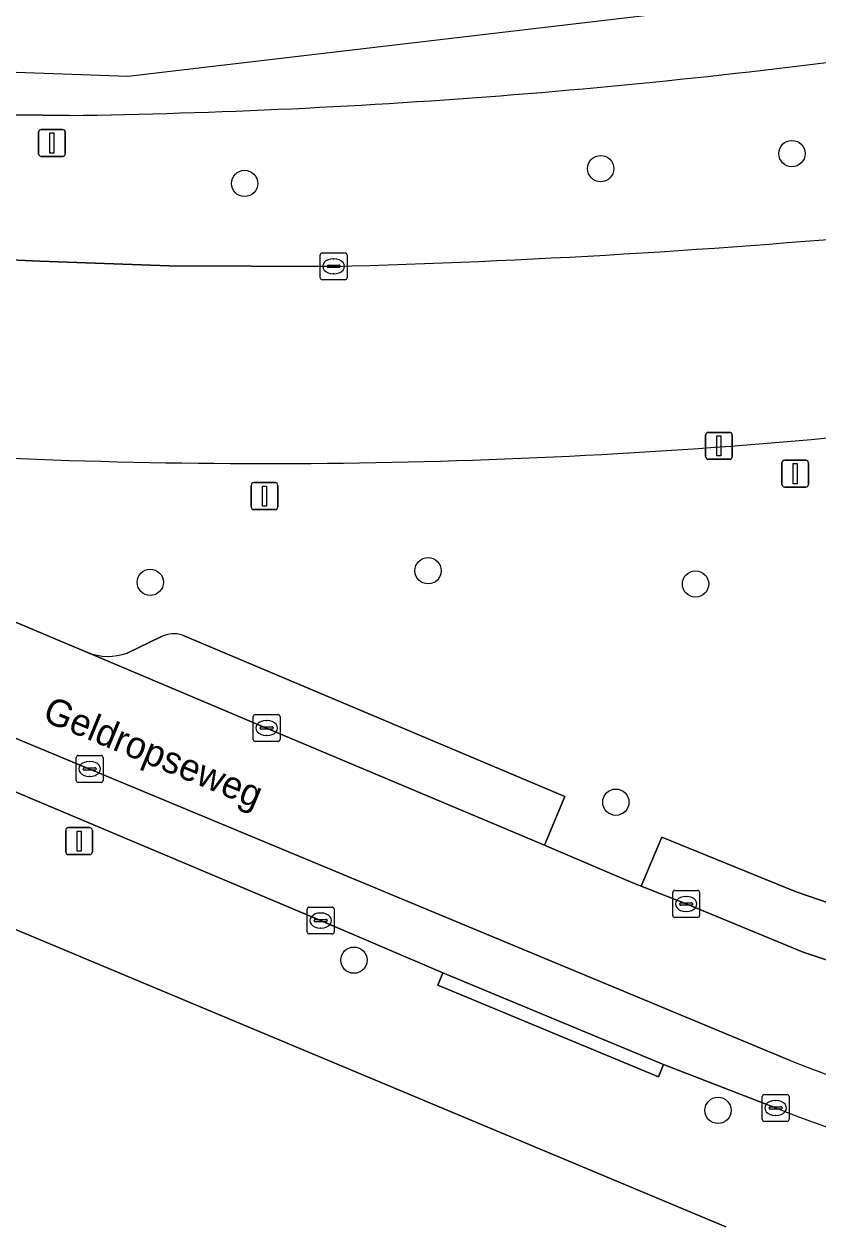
# Model space of a CAD drawing. Extents: x 162073 to 163043, y 381818 to 382561.
# Drawn here: x 162538.27 to 162567.79, y 382469.34 to 382513.97 of the extents above; entities that cross this region are included whole.
import ezdxf

# ---------------------------------------------------------------- set-up
doc = ezdxf.new("R2010")
doc.units = 0
for name, color, linetype in [('IMGEO_Boom', 7, 'Continuous'), ('IMGEO_Erf', 7, 'Continuous'), ('IMGEO_Fietspad_gesloten', 7, 'Continuous'), ('IMGEO_Groenvoorziening', 7, 'Continuous'), ('IMGEO_Kolk', 7, 'Continuous'), ('IMGEO_Lichtmast', 7, 'Continuous'), ('IMGEO_Openbare_ruimte_label', 7, 'Continuous'), ('IMGEO_Parkeervlak_open', 7, 'Continuous'), ('IMGEO_Rijbaan_lokaal_gesloten', 7, 'Continuous'), ('IMGEO_Rijbaan_lokaal_open', 7, 'Continuous'), ('IMGEO_Rioolput', 7, 'Continuous'), ('IMGEO_Verkeersbordpaal', 7, 'Continuous'), ('IMGEO_Verkeerseiland_groen', 7, 'Continuous'), ('IMGEO_Voetpad_open', 7, 'Continuous')]:
    doc.layers.add(name, color=color, linetype=linetype)

msp = doc.modelspace()

# ---------------------------------------------------------------- linework, layer by layer
at = {"layer": 'IMGEO_Boom'}
for centre in [(162566.818, 382509.154), (162559.707, 382508.595), (162546.472, 382508.042), (162553.29, 382493.636), (162542.964, 382493.207), (162563.234, 382493.144), (162560.271, 382485.028), (162550.536, 382479.153), (162564.07, 382473.564)]:
    msp.add_circle(centre, 0.489, dxfattribs=at)
at = {"layer": 'IMGEO_Erf'}
msp.add_lwpolyline([(162564.361, 382469.237), (162500, 382496.185), (162492.214, 382499.445), (162479.372, 382488.893), (162482.853, 382462.333)], dxfattribs=at)
at = {"layer": 'IMGEO_Fietspad_gesloten'}
for points in [[(162515.019, 382494.99), (162520.239, 382492.857), (162523.867, 382491.324), (162533.557, 382487.255), (162549.296, 382480.629), (162553.843, 382478.68), (162562.046, 382475.271), (162566.209, 382473.655)], [(162566.754, 382475.425), (162524.41, 382493.044)]]:
    msp.add_lwpolyline(points, dxfattribs=at)
for centre, radius, start, end in [((162585.72, 382522.55), 50.799, 248.0775, 296.4293), ((162589, 382532.101), 62.733, 248.6971, 262.55853)]:
    msp.add_arc(centre, radius, start, end, dxfattribs=at)
at = {"layer": 'IMGEO_Groenvoorziening'}
for points in [[(162526.122, 382496.703), (162540.63, 382490.602)], [(162544.162, 382491.244), (162558.378, 382485.24), (162557.62, 382483.429), (162560.115, 382482.367), (162561.053, 382481.968), (162561.209, 382481.902), (162561.985, 382483.727), (162563.984, 382482.913), (162566.976, 382481.695), (162569.866, 382480.702), (162570.765, 382480.393), (162576.6, 382478.906)], [(162542.104, 382490.576), (162543.383, 382491.19)]]:
    msp.add_lwpolyline(points, dxfattribs=at)
for centre, radius, start, end in [((162547.316, 382725.761), 228.137, 265.58112, 275.23655), ((162543.842, 382490.215), 1.078, 72.7263, 115.2045), ((162541.401, 382492.518), 2.065, 248.0799, 289.899)]:
    msp.add_arc(centre, radius, start, end, dxfattribs=at)
at = {"layer": 'IMGEO_Kolk'}
for p, q in [((162549.28, 382504.534), (162549.28, 382505.386)), ((162549.355, 382505.46), (162550.207, 382505.46)), ((162549.768, 382505.24), (162549.793, 382505.24)), ((162550.281, 382505.386), (162550.281, 382504.534)), ((162549.539, 382504.954), (162549.539, 382504.966)), ((162549.977, 382504.917), (162549.579, 382504.917)), ((162549.582, 382505.003), (162549.98, 382505.003)), ((162549.791, 382504.68), (162549.766, 382504.68)), ((162550.023, 382504.966), (162550.023, 382504.954)), ((162550.207, 382504.46), (162549.355, 382504.46)), ((162546.79, 382487.361), (162546.79, 382488.213)), ((162546.865, 382488.287), (162547.717, 382488.287)), ((162547.791, 382488.213), (162547.791, 382487.361)), ((162547.049, 382487.781), (162547.049, 382487.793)), ((162547.487, 382487.744), (162547.089, 382487.744)), ((162547.092, 382487.83), (162547.49, 382487.83)), ((162547.278, 382488.067), (162547.303, 382488.067)), ((162547.533, 382487.793), (162547.533, 382487.781)), ((162547.717, 382487.287), (162546.865, 382487.287)), ((162547.301, 382487.507), (162547.276, 382487.507)), ((162562.385, 382480.818), (162562.385, 382481.67)), ((162562.46, 382481.744), (162563.312, 382481.744)), ((162562.873, 382481.524), (162562.898, 382481.524)), ((162563.386, 382481.67), (162563.386, 382480.818)), ((162548.799, 382480.201), (162548.799, 382481.053)), ((162548.874, 382481.127), (162549.726, 382481.127)), ((162549.8, 382481.053), (162549.8, 382480.201)), ((162562.644, 382481.238), (162562.644, 382481.25)), ((162563.082, 382481.201), (162562.684, 382481.201)), ((162562.687, 382481.287), (162563.085, 382481.287)), ((162562.896, 382480.964), (162562.871, 382480.964)), ((162563.128, 382481.25), (162563.128, 382481.238)), ((162549.058, 382480.621), (162549.058, 382480.633)), ((162549.496, 382480.584), (162549.098, 382480.584)), ((162549.101, 382480.67), (162549.499, 382480.67)), ((162549.287, 382480.907), (162549.312, 382480.907)), ((162549.542, 382480.633), (162549.542, 382480.621)), ((162563.312, 382480.744), (162562.46, 382480.744)), ((162549.726, 382480.127), (162548.874, 382480.127)), ((162549.31, 382480.347), (162549.285, 382480.347)), ((162565.711, 382473.228), (162565.711, 382474.08)), ((162565.786, 382474.154), (162566.638, 382474.154)), ((162566.199, 382473.934), (162566.224, 382473.934)), ((162566.712, 382474.08), (162566.712, 382473.228)), ((162565.97, 382473.648), (162565.97, 382473.66)), ((162566.408, 382473.611), (162566.01, 382473.611)), ((162566.013, 382473.697), (162566.411, 382473.697)), ((162566.222, 382473.374), (162566.197, 382473.374)), ((162566.454, 382473.66), (162566.454, 382473.648)), ((162566.638, 382473.154), (162565.786, 382473.154))]:
    msp.add_line(p, q, dxfattribs=at)
for points in [[(162549.28, 382504.534), (162549.28, 382505.386)], [(162549.355, 382505.46), (162550.207, 382505.46)], [(162550.281, 382505.386), (162550.281, 382504.534)], [(162550.207, 382504.46), (162549.355, 382504.46)], [(162546.79, 382487.361), (162546.79, 382488.213)], [(162546.865, 382488.287), (162547.717, 382488.287)], [(162547.791, 382488.213), (162547.791, 382487.361)], [(162547.717, 382487.287), (162546.865, 382487.287)], [(162562.385, 382480.818), (162562.385, 382481.67)], [(162562.46, 382481.744), (162563.312, 382481.744)], [(162563.386, 382481.67), (162563.386, 382480.818)], [(162548.799, 382480.201), (162548.799, 382481.053)], [(162548.874, 382481.127), (162549.726, 382481.127)], [(162549.8, 382481.053), (162549.8, 382480.201)], [(162563.312, 382480.744), (162562.46, 382480.744)], [(162549.726, 382480.127), (162548.874, 382480.127)], [(162565.711, 382473.228), (162565.711, 382474.08)], [(162565.786, 382474.154), (162566.638, 382474.154)], [(162566.712, 382474.08), (162566.712, 382473.228)], [(162566.638, 382473.154), (162565.786, 382473.154)]]:
    msp.add_lwpolyline(points, dxfattribs=at)
for centre, radius, start, end in [((162549.357, 382505.384), 0.0765, 91.552, 178.448), ((162549.357, 382505.384), 0.0765, 91.552, 178.448), ((162550.205, 382505.384), 0.0765, 1.552, 88.448), ((162550.205, 382505.384), 0.0765, 1.552, 88.448), ((162549.579, 382504.963), 0.0403, 85.8775, 175.7526), ((162549.576, 382504.953), 0.0366, 178.938, 274.7102), ((162549.98, 382504.96), 0.043, 264.8664, 352.4533), ((162549.984, 382504.965), 0.0386, 1.7309, 96.639), ((162549.357, 382504.536), 0.0765, 181.552, 268.448), ((162549.357, 382504.536), 0.0765, 181.552, 268.448), ((162550.205, 382504.536), 0.0765, 271.552, 358.448), ((162550.205, 382504.536), 0.0765, 271.552, 358.448), ((162546.867, 382488.211), 0.0765, 91.552, 178.448), ((162546.867, 382488.211), 0.0765, 91.552, 178.448), ((162547.715, 382488.211), 0.0765, 1.552, 88.448), ((162547.715, 382488.211), 0.0765, 1.552, 88.448), ((162547.089, 382487.79), 0.0403, 85.8775, 175.7526), ((162547.086, 382487.78), 0.0366, 178.938, 274.7102), ((162547.49, 382487.787), 0.043, 264.8664, 352.4533), ((162547.494, 382487.792), 0.0386, 1.7309, 96.639), ((162546.867, 382487.363), 0.0765, 181.552, 268.448), ((162546.867, 382487.363), 0.0765, 181.552, 268.448), ((162547.715, 382487.363), 0.0765, 271.552, 358.448), ((162547.715, 382487.363), 0.0765, 271.552, 358.448), ((162562.462, 382481.668), 0.0765, 91.552, 178.448), ((162562.462, 382481.668), 0.0765, 91.552, 178.448), ((162563.31, 382481.668), 0.0765, 1.552, 88.448), ((162563.31, 382481.668), 0.0765, 1.552, 88.448), ((162548.876, 382481.051), 0.0765, 91.552, 178.448), ((162548.876, 382481.051), 0.0765, 91.552, 178.448), ((162549.724, 382481.051), 0.0765, 1.552, 88.448), ((162549.724, 382481.051), 0.0765, 1.552, 88.448), ((162562.684, 382481.247), 0.0403, 85.8775, 175.7526), ((162562.681, 382481.237), 0.0366, 178.938, 274.7102), ((162563.085, 382481.244), 0.043, 264.8664, 352.4533), ((162563.089, 382481.249), 0.0386, 1.7309, 96.639), ((162549.098, 382480.63), 0.0403, 85.8775, 175.7526), ((162549.095, 382480.62), 0.0366, 178.938, 274.7102), ((162549.499, 382480.627), 0.043, 264.8664, 352.4533), ((162549.503, 382480.632), 0.0386, 1.7309, 96.639), ((162562.462, 382480.82), 0.0765, 181.552, 268.448), ((162562.462, 382480.82), 0.0765, 181.552, 268.448), ((162563.31, 382480.82), 0.0765, 271.552, 358.448), ((162563.31, 382480.82), 0.0765, 271.552, 358.448), ((162548.876, 382480.203), 0.0765, 181.552, 268.448), ((162548.876, 382480.203), 0.0765, 181.552, 268.448), ((162549.724, 382480.203), 0.0765, 271.552, 358.448), ((162549.724, 382480.203), 0.0765, 271.552, 358.448), ((162565.788, 382474.078), 0.0765, 91.552, 178.448), ((162565.788, 382474.078), 0.0765, 91.552, 178.448), ((162566.636, 382474.078), 0.0765, 1.552, 88.448), ((162566.636, 382474.078), 0.0765, 1.552, 88.448), ((162566.01, 382473.657), 0.0403, 85.8775, 175.7526), ((162566.007, 382473.647), 0.0366, 178.938, 274.7102), ((162566.411, 382473.654), 0.043, 264.8664, 352.4533), ((162566.415, 382473.659), 0.0386, 1.7309, 96.639), ((162565.788, 382473.23), 0.0765, 181.552, 268.448), ((162565.788, 382473.23), 0.0765, 181.552, 268.448), ((162566.636, 382473.23), 0.0765, 271.552, 358.448), ((162566.636, 382473.23), 0.0765, 271.552, 358.448)]:
    msp.add_arc(centre, radius, start, end, dxfattribs=at)
for centre, major_axis, ratio, start_param, end_param in [((162549.767, 382504.96), (-0.387, 0.002), 0.722429, 4.712389, 7.853982), ((162549.792, 382504.96), (-0.39, 0.002), 0.717154, 1.570796, 4.712389), ((162547.277, 382487.787), (-0.387, 0.002), 0.722429, 4.712389, 7.853982), ((162547.302, 382487.787), (-0.39, 0.002), 0.717154, 1.570796, 4.712389), ((162562.872, 382481.244), (-0.387, 0.002), 0.722429, 4.712389, 7.853982), ((162562.897, 382481.244), (-0.39, 0.002), 0.717154, 1.570796, 4.712389), ((162549.286, 382480.627), (-0.387, 0.002), 0.722429, 4.712389, 7.853982), ((162549.311, 382480.627), (-0.39, 0.002), 0.717154, 1.570796, 4.712389), ((162566.198, 382473.654), (-0.387, 0.002), 0.722429, 4.712389, 7.853982), ((162566.223, 382473.654), (-0.39, 0.002), 0.717154, 1.570796, 4.712389)]:
    msp.add_ellipse(centre, major_axis=major_axis, ratio=ratio, start_param=start_param, end_param=end_param, dxfattribs=at)
at = {"layer": 'IMGEO_Lichtmast'}
for p, q in [((162566.445, 382496.85), (162566.445, 382497.65)), ((162566.445, 382497.65), (162566.445, 382496.85)), ((162566.545, 382497.75), (162567.335, 382497.75)), ((162567.335, 382497.75), (162566.545, 382497.75)), ((162567.435, 382497.65), (162567.435, 382496.85)), ((162567.435, 382496.85), (162567.435, 382497.65)), ((162546.716, 382496.013), (162546.716, 382496.813)), ((162546.716, 382496.813), (162546.716, 382496.013)), ((162546.816, 382496.913), (162547.606, 382496.913)), ((162547.606, 382496.913), (162546.816, 382496.913)), ((162547.706, 382496.813), (162547.706, 382496.013)), ((162547.706, 382496.013), (162547.706, 382496.813)), ((162567.335, 382496.75), (162566.545, 382496.75)), ((162566.545, 382496.75), (162567.335, 382496.75)), ((162547.606, 382495.913), (162546.816, 382495.913)), ((162546.816, 382495.913), (162547.606, 382495.913)), ((162539.923, 382484.081), (162540.713, 382484.081)), ((162540.713, 382484.081), (162539.923, 382484.081)), ((162539.823, 382483.181), (162539.823, 382483.981)), ((162539.823, 382483.981), (162539.823, 382483.181)), ((162540.813, 382483.981), (162540.813, 382483.181)), ((162540.813, 382483.181), (162540.813, 382483.981)), ((162540.713, 382483.081), (162539.923, 382483.081)), ((162539.923, 382483.081), (162540.713, 382483.081))]:
    msp.add_line(p, q, dxfattribs=at)
for points in [[(162566.865, 382497.625), (162567.015, 382497.625), (162567.015, 382496.875), (162566.865, 382496.875), (162566.865, 382497.625)], [(162547.136, 382496.788), (162547.286, 382496.788), (162547.286, 382496.038), (162547.136, 382496.038), (162547.136, 382496.788)], [(162540.243, 382483.956), (162540.393, 382483.956), (162540.393, 382483.206), (162540.243, 382483.206), (162540.243, 382483.956)]]:
    msp.add_lwpolyline(points, dxfattribs=at)
for centre, start, end in [((162566.545, 382497.65), 90, 180), ((162566.545, 382497.65), 90, 180), ((162567.335, 382497.65), 0, 90), ((162567.335, 382497.65), 360, 90), ((162546.816, 382496.813), 90, 180), ((162546.816, 382496.813), 90, 180), ((162547.606, 382496.813), 0, 90), ((162547.606, 382496.813), 360, 90), ((162566.545, 382496.85), 180, 270), ((162566.545, 382496.85), 180, 270), ((162567.335, 382496.85), 270, 0), ((162567.335, 382496.85), 270, 0), ((162546.816, 382496.013), 180, 270), ((162546.816, 382496.013), 180, 270), ((162547.606, 382496.013), 270, 0), ((162547.606, 382496.013), 270, 0), ((162539.923, 382483.981), 90, 180), ((162539.923, 382483.981), 90, 180), ((162540.713, 382483.981), 0, 90), ((162540.713, 382483.981), 360, 90), ((162539.923, 382483.181), 180, 270), ((162539.923, 382483.181), 180, 270), ((162540.713, 382483.181), 270, 0), ((162540.713, 382483.181), 270, 0)]:
    msp.add_arc(centre, 0.1, start, end, dxfattribs=at)
at = {"layer": 'IMGEO_Parkeervlak_open'}
for points in [[(162540.63, 382490.602), (162547.286, 382487.786), (162557.62, 382483.429), (162558.378, 382485.24), (162544.162, 382491.244)], [(162543.383, 382491.19), (162542.104, 382490.576)], [(162576.6, 382478.906), (162570.765, 382480.393), (162569.866, 382480.702), (162566.976, 382481.695), (162563.984, 382482.913), (162561.985, 382483.727), (162561.209, 382481.902), (162562.882, 382481.243), (162563.243, 382481.094), (162567.234, 382479.449), (162569.216, 382478.792), (162570.894, 382478.266), (162575.762, 382477.02), (162577.032, 382476.785), (162578.953, 382476.426), (162579.611, 382476.311)]]:
    msp.add_lwpolyline(points, dxfattribs=at)
for centre, radius, start, end in [((162543.842, 382490.215), 1.078, 72.7263, 115.2045), ((162541.401, 382492.518), 2.065, 248.0799, 289.899)]:
    msp.add_arc(centre, radius, start, end, dxfattribs=at)
at = {"layer": 'IMGEO_Rijbaan_lokaal_gesloten'}
for points in [[(163018.573, 382480.059), (162974.141, 382488.446), (162744.173, 382544.816), (162707.132, 382546.311), (162665.053, 382540.041), (162584.286, 382516.986), (162542.133, 382512.019), (162515.839, 382512.978), (162501.135, 382513.514), (162488.722, 382518.442), (162488.217, 382516.6), (162489.529, 382516.049)], [(162513.055, 382511.37), (162523.035, 382510.893), (162529.055, 382510.701), (162539.954, 382510.571)], [(162549.777, 382504.959), (162543.671, 382504.983), (162538.859, 382505.153), (162534.465, 382505.356), (162528.241, 382505.765)]]:
    msp.add_lwpolyline(points, dxfattribs=at)
for centre, radius, start, end in [((162536.373, 382763.246), 252.701, 270.81197, 278.31653), ((162541.804, 382819.08), 314.222, 271.45395, 275.39542), ((162547.316, 382725.761), 228.137, 265.58112, 275.23655)]:
    msp.add_arc(centre, radius, start, end, dxfattribs=at)
at = {"layer": 'IMGEO_Rijbaan_lokaal_open'}
for points in [[(162582.76, 382475.927), (162579.772, 382476.283), (162579.611, 382476.311), (162578.953, 382476.426), (162577.032, 382476.785), (162575.762, 382477.02), (162570.894, 382478.266), (162569.216, 382478.792), (162567.234, 382479.449), (162563.243, 382481.094), (162562.882, 382481.243), (162561.209, 382481.902), (162561.053, 382481.968), (162560.115, 382482.367), (162557.62, 382483.429), (162547.286, 382487.786), (162540.63, 382490.602), (162526.122, 382496.703)], [(162524.41, 382493.044), (162566.754, 382475.425)]]:
    msp.add_lwpolyline(points, dxfattribs=at)
msp.add_arc((162585.72, 382522.55), 50.799, 248.0775, 296.4293, dxfattribs=at)
at = {"layer": 'IMGEO_Rioolput'}
for p, q in [((162540.284, 382486.765), (162541.136, 382486.765)), ((162540.209, 382485.839), (162540.209, 382486.691)), ((162540.511, 382486.308), (162540.909, 382486.308)), ((162540.697, 382486.545), (162540.722, 382486.545)), ((162541.21, 382486.691), (162541.21, 382485.839)), ((162540.468, 382486.259), (162540.468, 382486.271)), ((162540.906, 382486.222), (162540.508, 382486.222)), ((162540.72, 382485.985), (162540.695, 382485.985)), ((162540.952, 382486.271), (162540.952, 382486.259)), ((162541.136, 382485.765), (162540.284, 382485.765))]:
    msp.add_line(p, q, dxfattribs=at)
for points in [[(162540.284, 382486.765), (162541.136, 382486.765)], [(162540.209, 382485.839), (162540.209, 382486.691)], [(162541.21, 382486.691), (162541.21, 382485.839)], [(162541.136, 382485.765), (162540.284, 382485.765)]]:
    msp.add_lwpolyline(points, dxfattribs=at)
for centre, radius, start, end in [((162540.286, 382486.689), 0.0765, 91.552, 178.448), ((162540.286, 382486.689), 0.0765, 91.552, 178.448), ((162541.134, 382486.689), 0.0765, 1.552, 88.448), ((162541.134, 382486.689), 0.0765, 1.552, 88.448), ((162540.508, 382486.268), 0.0403, 85.8775, 175.7526), ((162540.913, 382486.27), 0.0386, 1.7309, 96.639), ((162540.505, 382486.258), 0.0366, 178.938, 274.7102), ((162540.909, 382486.265), 0.043, 264.8664, 352.4533), ((162540.286, 382485.841), 0.0765, 181.552, 268.448), ((162540.286, 382485.841), 0.0765, 181.552, 268.448), ((162541.134, 382485.841), 0.0765, 271.552, 358.448), ((162541.134, 382485.841), 0.0765, 271.552, 358.448)]:
    msp.add_arc(centre, radius, start, end, dxfattribs=at)
for centre, major_axis, ratio, start_param, end_param in [((162540.696, 382486.265), (-0.387, 0.002), 0.722429, 4.712389, 7.853982), ((162540.721, 382486.265), (-0.39, 0.002), 0.717154, 1.570796, 4.712389)]:
    msp.add_ellipse(centre, major_axis=major_axis, ratio=ratio, start_param=start_param, end_param=end_param, dxfattribs=at)
at = {"layer": 'IMGEO_Verkeersbordpaal'}
for p, q in [((162538.913, 382510.048), (162539.703, 382510.048)), ((162539.703, 382510.048), (162538.913, 382510.048)), ((162538.813, 382509.148), (162538.813, 382509.948)), ((162538.813, 382509.948), (162538.813, 382509.148)), ((162539.803, 382509.948), (162539.803, 382509.148)), ((162539.803, 382509.148), (162539.803, 382509.948)), ((162539.703, 382509.048), (162538.913, 382509.048)), ((162538.913, 382509.048), (162539.703, 382509.048)), ((162563.609, 382497.883), (162563.609, 382498.683)), ((162563.609, 382498.683), (162563.609, 382497.883)), ((162563.709, 382498.783), (162564.499, 382498.783)), ((162564.499, 382498.783), (162563.709, 382498.783)), ((162564.599, 382498.683), (162564.599, 382497.883)), ((162564.599, 382497.883), (162564.599, 382498.683)), ((162564.499, 382497.783), (162563.709, 382497.783)), ((162563.709, 382497.783), (162564.499, 382497.783))]:
    msp.add_line(p, q, dxfattribs=at)
for points in [[(162539.233, 382509.923), (162539.383, 382509.923), (162539.383, 382509.173), (162539.233, 382509.173), (162539.233, 382509.923)], [(162564.029, 382498.658), (162564.179, 382498.658), (162564.179, 382497.908), (162564.029, 382497.908), (162564.029, 382498.658)]]:
    msp.add_lwpolyline(points, dxfattribs=at)
for centre, start, end in [((162538.913, 382509.948), 90, 180), ((162538.913, 382509.948), 90, 180), ((162539.703, 382509.948), 0, 90), ((162539.703, 382509.948), 360, 90), ((162538.913, 382509.148), 180, 270), ((162538.913, 382509.148), 180, 270), ((162539.703, 382509.148), 270, 0), ((162539.703, 382509.148), 270, 0), ((162563.709, 382498.683), 90, 180), ((162563.709, 382498.683), 90, 180), ((162564.499, 382498.683), 0, 90), ((162564.499, 382498.683), 360, 90), ((162563.709, 382497.883), 180, 270), ((162563.709, 382497.883), 180, 270), ((162564.499, 382497.883), 270, 0), ((162564.499, 382497.883), 270, 0)]:
    msp.add_arc(centre, 0.1, start, end, dxfattribs=at)
at = {"layer": 'IMGEO_Verkeerseiland_groen'}
for points in [[(162539.954, 382510.571), (162529.055, 382510.701), (162523.035, 382510.893), (162513.055, 382511.37)], [(162528.241, 382505.765), (162534.465, 382505.356), (162538.859, 382505.153), (162543.671, 382504.983), (162549.777, 382504.959)]]:
    msp.add_lwpolyline(points, dxfattribs=at)
for centre, radius, start, end in [((162536.373, 382763.246), 252.701, 270.81197, 278.31653), ((162541.804, 382819.08), 314.222, 271.45395, 275.39542)]:
    msp.add_arc(centre, radius, start, end, dxfattribs=at)
at = {"layer": 'IMGEO_Voetpad_open'}
for points in [[(162483.778, 382503.442), (162492.214, 382499.445), (162500, 382496.185), (162564.361, 382469.237)], [(162566.209, 382473.655), (162562.046, 382475.271), (162561.855, 382474.81), (162553.652, 382478.219), (162553.843, 382478.68), (162549.296, 382480.629), (162533.557, 382487.255), (162523.867, 382491.324), (162523.673, 382490.864), (162520.045, 382492.397), (162520.239, 382492.857), (162515.019, 382494.99)]]:
    msp.add_lwpolyline(points, dxfattribs=at)
msp.add_lwpolyline([(162562.046, 382475.271), (162553.843, 382478.68), (162553.652, 382478.219), (162561.855, 382474.81)], close=True, dxfattribs=at)
msp.add_arc((162589, 382532.101), 62.733, 248.6971, 262.55853, dxfattribs=at)

# ---------------------------------------------------------------- texts
at = {"layer": 'IMGEO_Openbare_ruimte_label'}
msp.add_text('Geldropseweg', height=1, rotation=337.5388, dxfattribs=at).set_placement((162538.911, 382488.076))

doc.saveas('drawing.dxf')
